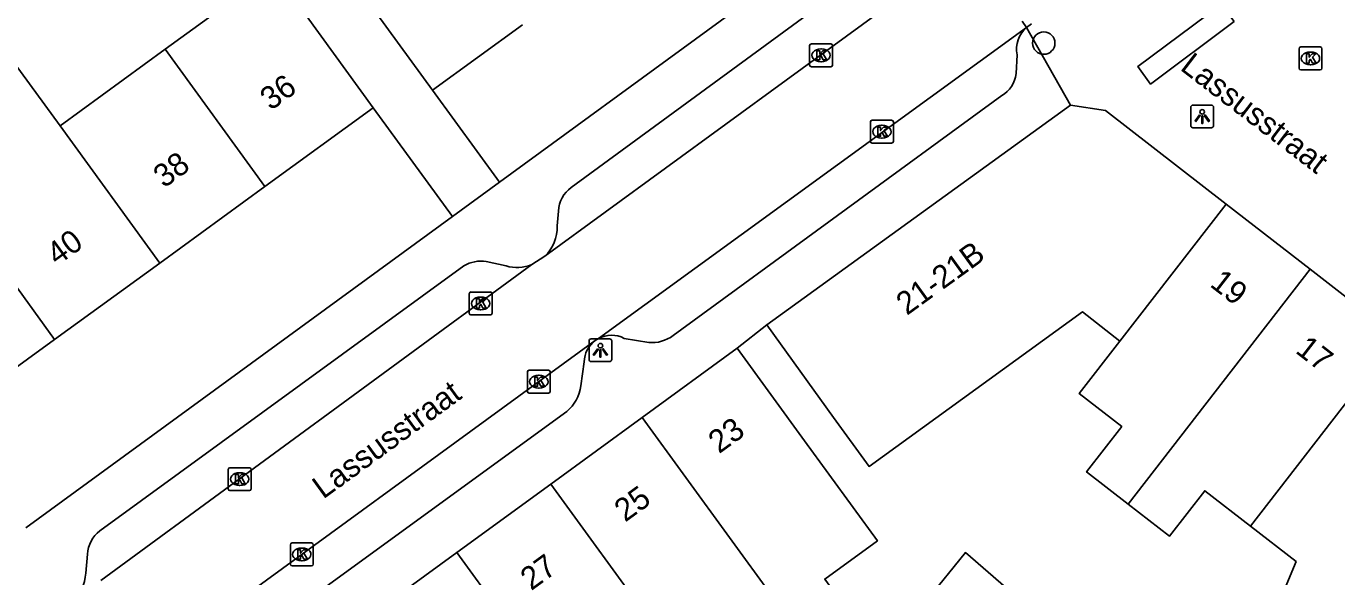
# Model space of a CAD drawing. Extents: x 159822 to 160765, y 380693 to 381634.
# Drawn here: x 160006.5 to 160063.8, y 381422.2 to 381446.3 of the extents above; entities that cross this region are included whole.
import ezdxf

# ---------------------------------------------------------------- set-up
doc = ezdxf.new("R2010")
doc.units = 0
for name, color, linetype in [('IMGEO_Boom', 7, 'Continuous'), ('IMGEO_Kolk', 7, 'Continuous'), ('IMGEO_Lichtpunt', 7, 'Continuous'), ('IMGEO_Openbare_ruimte_label', 7, 'Continuous'), ('IMGEO_Pand', 7, 'Continuous'), ('IMGEO_Pand_nummerreeks', 7, 'Continuous'), ('IMGEO_Rijbaan_lokaal_open', 7, 'Continuous'), ('IMGEO_Voetpad_open', 7, 'Continuous')]:
    doc.layers.add(name, color=color, linetype=linetype)

msp = doc.modelspace()

# ---------------------------------------------------------------- linework, layer by layer
at = {"layer": 'IMGEO_Boom'}
msp.add_circle((160050.979, 381445.518), 0.489, dxfattribs=at)
at = {"layer": 'IMGEO_Kolk'}
for p, q in [((160040.739, 381444.559), (160040.739, 381445.411)), ((160040.814, 381445.485), (160041.666, 381445.485)), ((160041.227, 381445.265), (160041.252, 381445.265)), ((160041.74, 381445.411), (160041.74, 381444.559)), ((160062.145, 381444.421), (160062.145, 381445.273)), ((160062.22, 381445.347), (160063.072, 381445.347)), ((160062.633, 381445.127), (160062.658, 381445.127)), ((160063.146, 381445.273), (160063.146, 381444.421)), ((160041.25, 381444.705), (160041.225, 381444.705)), ((160062.656, 381444.567), (160062.631, 381444.567)), ((160041.666, 381444.485), (160040.814, 381444.485)), ((160063.072, 381444.347), (160062.22, 381444.347)), ((160043.399, 381441.219), (160043.399, 381442.071)), ((160043.474, 381442.145), (160044.326, 381442.145)), ((160043.887, 381441.925), (160043.912, 381441.925)), ((160044.4, 381442.071), (160044.4, 381441.219)), ((160044.326, 381441.145), (160043.474, 381441.145)), ((160043.91, 381441.365), (160043.885, 381441.365)), ((160025.847, 381433.707), (160025.847, 381434.559)), ((160025.922, 381434.633), (160026.774, 381434.633)), ((160026.335, 381434.413), (160026.36, 381434.413)), ((160026.848, 381434.559), (160026.848, 381433.707)), ((160026.774, 381433.633), (160025.922, 381433.633)), ((160026.358, 381433.853), (160026.333, 381433.853)), ((160028.392, 381430.285), (160028.392, 381431.137)), ((160028.467, 381431.211), (160029.319, 381431.211)), ((160028.88, 381430.991), (160028.905, 381430.991)), ((160029.393, 381431.137), (160029.393, 381430.285)), ((160029.319, 381430.211), (160028.467, 381430.211)), ((160028.903, 381430.431), (160028.878, 381430.431)), ((160015.306, 381426.025), (160015.306, 381426.877)), ((160015.381, 381426.951), (160016.233, 381426.951)), ((160016.307, 381426.877), (160016.307, 381426.025)), ((160015.817, 381426.171), (160015.792, 381426.171)), ((160015.794, 381426.731), (160015.819, 381426.731)), ((160016.233, 381425.951), (160015.381, 381425.951)), ((160018.024, 381422.732), (160018.024, 381423.584)), ((160018.099, 381423.658), (160018.951, 381423.658)), ((160018.512, 381423.438), (160018.537, 381423.438)), ((160019.025, 381423.584), (160019.025, 381422.732)), ((160018.535, 381422.878), (160018.51, 381422.878)), ((160018.951, 381422.658), (160018.099, 381422.658))]:
    msp.add_line(p, q, dxfattribs=at)
for points in [[(160040.739, 381444.559), (160040.739, 381445.411)], [(160040.814, 381445.485), (160041.666, 381445.485)], [(160041.06, 381445.185), (160041.183, 381445.185), (160041.183, 381445.034), (160041.313, 381445.185), (160041.477, 381445.185), (160041.331, 381445.034), (160041.484, 381444.785), (160041.332, 381444.785), (160041.247, 381444.949), (160041.183, 381444.882), (160041.183, 381444.785), (160041.06, 381444.785), (160041.06, 381445.185)], [(160041.74, 381445.411), (160041.74, 381444.559)], [(160062.145, 381444.421), (160062.145, 381445.273)], [(160062.22, 381445.347), (160063.072, 381445.347)], [(160063.146, 381445.273), (160063.146, 381444.421)], [(160062.466, 381445.047), (160062.589, 381445.047), (160062.589, 381444.896), (160062.719, 381445.047), (160062.883, 381445.047), (160062.737, 381444.896), (160062.89, 381444.647), (160062.738, 381444.647), (160062.653, 381444.811), (160062.589, 381444.744), (160062.589, 381444.647), (160062.466, 381444.647), (160062.466, 381445.047)], [(160041.666, 381444.485), (160040.814, 381444.485)], [(160063.072, 381444.347), (160062.22, 381444.347)], [(160043.399, 381441.219), (160043.399, 381442.071)], [(160043.474, 381442.145), (160044.326, 381442.145)], [(160043.72, 381441.845), (160043.843, 381441.845), (160043.843, 381441.694), (160043.973, 381441.845), (160044.137, 381441.845), (160043.991, 381441.694), (160044.144, 381441.445), (160043.992, 381441.445), (160043.907, 381441.609), (160043.843, 381441.542), (160043.843, 381441.445), (160043.72, 381441.445), (160043.72, 381441.845)], [(160044.4, 381442.071), (160044.4, 381441.219)], [(160044.326, 381441.145), (160043.474, 381441.145)], [(160025.847, 381433.707), (160025.847, 381434.559)], [(160025.922, 381434.633), (160026.774, 381434.633)], [(160026.168, 381434.333), (160026.291, 381434.333), (160026.291, 381434.182), (160026.421, 381434.333), (160026.585, 381434.333), (160026.439, 381434.182), (160026.592, 381433.933), (160026.44, 381433.933), (160026.355, 381434.097), (160026.291, 381434.03), (160026.291, 381433.933), (160026.168, 381433.933), (160026.168, 381434.333)], [(160026.848, 381434.559), (160026.848, 381433.707)], [(160026.774, 381433.633), (160025.922, 381433.633)], [(160028.392, 381430.285), (160028.392, 381431.137)], [(160028.467, 381431.211), (160029.319, 381431.211)], [(160028.713, 381430.911), (160028.836, 381430.911), (160028.836, 381430.76), (160028.966, 381430.911), (160029.13, 381430.911), (160028.984, 381430.76), (160029.137, 381430.511), (160028.985, 381430.511), (160028.9, 381430.675), (160028.836, 381430.608), (160028.836, 381430.511), (160028.713, 381430.511), (160028.713, 381430.911)], [(160029.393, 381431.137), (160029.393, 381430.285)], [(160029.319, 381430.211), (160028.467, 381430.211)], [(160015.306, 381426.025), (160015.306, 381426.877)], [(160015.381, 381426.951), (160016.233, 381426.951)], [(160016.307, 381426.877), (160016.307, 381426.025)], [(160015.627, 381426.651), (160015.75, 381426.651), (160015.75, 381426.5), (160015.88, 381426.651), (160016.044, 381426.651), (160015.898, 381426.5), (160016.051, 381426.251), (160015.899, 381426.251), (160015.814, 381426.415), (160015.75, 381426.348), (160015.75, 381426.251), (160015.627, 381426.251), (160015.627, 381426.651)], [(160016.233, 381425.951), (160015.381, 381425.951)], [(160018.024, 381422.732), (160018.024, 381423.584)], [(160018.099, 381423.658), (160018.951, 381423.658)], [(160018.345, 381423.358), (160018.468, 381423.358), (160018.468, 381423.207), (160018.598, 381423.358), (160018.762, 381423.358), (160018.616, 381423.207), (160018.769, 381422.958), (160018.617, 381422.958), (160018.532, 381423.122), (160018.468, 381423.055), (160018.468, 381422.958), (160018.345, 381422.958), (160018.345, 381423.358)], [(160019.025, 381423.584), (160019.025, 381422.732)], [(160018.951, 381422.658), (160018.099, 381422.658)]]:
    msp.add_lwpolyline(points, dxfattribs=at)
for centre, start, end in [((160040.816, 381445.409), 91.55205, 178.44795), ((160040.816, 381445.409), 91.55205, 178.44795), ((160041.664, 381445.409), 1.55205, 88.44795), ((160041.664, 381445.409), 1.55205, 88.44795), ((160062.222, 381445.271), 91.55205, 178.44795), ((160062.222, 381445.271), 91.55205, 178.44795), ((160063.07, 381445.271), 1.55205, 88.44795), ((160063.07, 381445.271), 1.55205, 88.44795), ((160040.816, 381444.561), 181.55205, 268.44795), ((160040.816, 381444.561), 181.55205, 268.44795), ((160041.664, 381444.561), 271.55205, 358.44795), ((160041.664, 381444.561), 271.55205, 358.44795), ((160062.222, 381444.423), 181.55205, 268.44795), ((160062.222, 381444.423), 181.55205, 268.44795), ((160063.07, 381444.423), 271.55205, 358.44795), ((160063.07, 381444.423), 271.55205, 358.44795), ((160043.476, 381442.069), 91.55205, 178.44795), ((160043.476, 381442.069), 91.55205, 178.44795), ((160044.324, 381442.069), 1.55205, 88.44795), ((160044.324, 381442.069), 1.55205, 88.44795), ((160043.476, 381441.221), 181.55205, 268.44795), ((160043.476, 381441.221), 181.55205, 268.44795), ((160044.324, 381441.221), 271.55205, 358.44795), ((160044.324, 381441.221), 271.55205, 358.44795), ((160025.924, 381434.557), 91.55205, 178.44795), ((160025.924, 381434.557), 91.55205, 178.44795), ((160026.772, 381434.557), 1.55205, 88.44795), ((160026.772, 381434.557), 1.55205, 88.44795), ((160025.924, 381433.709), 181.55205, 268.44795), ((160025.924, 381433.709), 181.55205, 268.44795), ((160026.772, 381433.709), 271.55205, 358.44795), ((160026.772, 381433.709), 271.55205, 358.44795), ((160028.469, 381431.135), 91.55205, 178.44795), ((160028.469, 381431.135), 91.55205, 178.44795), ((160029.317, 381431.135), 1.55205, 88.44795), ((160029.317, 381431.135), 1.55205, 88.44795), ((160028.469, 381430.287), 181.55205, 268.44795), ((160028.469, 381430.287), 181.55205, 268.44795), ((160029.317, 381430.287), 271.55205, 358.44795), ((160029.317, 381430.287), 271.55205, 358.44795), ((160015.383, 381426.875), 91.55205, 178.44795), ((160015.383, 381426.875), 91.55205, 178.44795), ((160016.231, 381426.875), 1.55205, 88.44795), ((160016.231, 381426.875), 1.55205, 88.44795), ((160015.383, 381426.027), 181.55205, 268.44795), ((160015.383, 381426.027), 181.55205, 268.44795), ((160016.231, 381426.027), 271.55205, 358.44795), ((160016.231, 381426.027), 271.55205, 358.44795), ((160018.101, 381423.582), 91.55205, 178.44795), ((160018.101, 381423.582), 91.55205, 178.44795), ((160018.949, 381423.582), 1.55205, 88.44795), ((160018.949, 381423.582), 1.55205, 88.44795), ((160018.101, 381422.734), 181.55205, 268.44795), ((160018.101, 381422.734), 181.55205, 268.44795), ((160018.949, 381422.734), 271.55205, 358.44795), ((160018.949, 381422.734), 271.55205, 358.44795)]:
    msp.add_arc(centre, 0.0765, start, end, dxfattribs=at)
for centre, major_axis, ratio, start_param, end_param in [((160041.226, 381444.985), (-0.387, 0.002), 0.722429, 4.712389, 7.853982), ((160041.251, 381444.985), (-0.39, 0.002), 0.717154, 1.570796, 4.712389), ((160062.632, 381444.847), (-0.387, 0.002), 0.722429, 4.712389, 7.853982), ((160062.657, 381444.847), (-0.39, 0.002), 0.717154, 1.570796, 4.712389), ((160043.886, 381441.645), (-0.387, 0.002), 0.722429, 4.712389, 7.853982), ((160043.911, 381441.645), (-0.39, 0.002), 0.717154, 1.570796, 4.712389), ((160026.334, 381434.133), (-0.387, 0.002), 0.722429, 4.712389, 7.853982), ((160026.359, 381434.133), (-0.39, 0.002), 0.717154, 1.570796, 4.712389), ((160028.879, 381430.711), (-0.387, 0.002), 0.722429, 4.712389, 7.853982), ((160028.904, 381430.711), (-0.39, 0.002), 0.717154, 1.570796, 4.712389), ((160015.793, 381426.451), (-0.387, 0.002), 0.722429, 4.712389, 7.853982), ((160015.818, 381426.451), (-0.39, 0.002), 0.717154, 1.570796, 4.712389), ((160018.511, 381423.158), (-0.387, 0.002), 0.722429, 4.712389, 7.853982), ((160018.536, 381423.158), (-0.39, 0.002), 0.717154, 1.570796, 4.712389)]:
    msp.add_ellipse(centre, major_axis=major_axis, ratio=ratio, start_param=start_param, end_param=end_param, dxfattribs=at)
at = {"layer": 'IMGEO_Lichtpunt'}
for p, q in [((160058.314, 381442.809), (160057.506, 381442.809)), ((160058.314, 381442.809), (160057.506, 381442.809)), ((160057.412, 381442.714), (160057.412, 381441.907)), ((160057.412, 381442.714), (160057.412, 381441.907)), ((160058.408, 381441.907), (160058.408, 381442.714)), ((160058.408, 381441.907), (160058.408, 381442.714)), ((160057.506, 381441.813), (160058.314, 381441.813)), ((160057.506, 381441.813), (160058.314, 381441.813)), ((160031.088, 381432.491), (160031.088, 381431.684)), ((160031.088, 381432.491), (160031.088, 381431.684)), ((160031.99, 381432.586), (160031.182, 381432.586)), ((160031.99, 381432.586), (160031.182, 381432.586)), ((160032.084, 381431.684), (160032.084, 381432.491)), ((160032.084, 381431.684), (160032.084, 381432.491)), ((160031.182, 381431.59), (160031.99, 381431.59)), ((160031.182, 381431.59), (160031.99, 381431.59))]:
    msp.add_line(p, q, dxfattribs=at)
for points in [[(160057.786, 381442.378), (160057.825, 381442.35), (160057.637, 381442.088), (160057.599, 381442.115), (160057.786, 381442.378)], [(160057.888, 381442.33), (160057.935, 381442.33), (160057.935, 381442.008), (160057.888, 381442.008), (160057.888, 381442.33)], [(160057.998, 381442.35), (160058.036, 381442.377), (160058.223, 381442.115), (160058.184, 381442.087), (160057.998, 381442.35)], [(160031.462, 381432.155), (160031.501, 381432.127), (160031.313, 381431.865), (160031.275, 381431.892), (160031.462, 381432.155)], [(160031.564, 381432.107), (160031.611, 381432.107), (160031.611, 381431.785), (160031.564, 381431.785), (160031.564, 381432.107)], [(160031.674, 381432.127), (160031.712, 381432.154), (160031.899, 381431.892), (160031.86, 381431.864), (160031.674, 381432.127)]]:
    msp.add_lwpolyline(points, dxfattribs=at)
for centre in [(160057.911, 381442.512), (160031.587, 381432.289)]:
    msp.add_circle(centre, 0.0994, dxfattribs=at)
for centre, start, end in [((160057.506, 381442.714), 90, 180), ((160057.506, 381442.714), 90, 180), ((160058.314, 381442.714), 0, 90), ((160058.314, 381442.714), 0, 90), ((160057.506, 381441.907), 180, 270), ((160057.506, 381441.907), 180, 270), ((160058.314, 381441.907), 270, 0), ((160058.314, 381441.907), 270, 360), ((160031.182, 381432.491), 90, 180), ((160031.182, 381432.491), 90, 180), ((160031.99, 381432.491), 0, 90), ((160031.99, 381432.491), 0, 90), ((160031.182, 381431.684), 180, 270), ((160031.182, 381431.684), 180, 270), ((160031.99, 381431.684), 270, 0), ((160031.99, 381431.684), 270, 360)]:
    msp.add_arc(centre, 0.0946, start, end, dxfattribs=at)
at = {"layer": 'IMGEO_Pand'}
for points in [[(160024.239, 381443.463), (160021.3, 381447.509), (160019.421, 381450.096)], [(160012.548, 381445.248), (160017.286, 381448.698)], [(160017.286, 381448.698), (160018.715, 381446.73), (160021.653, 381442.684)], [(160028.173, 381446.32), (160024.239, 381443.463)], [(160007.953, 381441.902), (160012.548, 381445.248)], [(160012.548, 381445.248), (160016.911, 381439.24)], [(160001.355, 381441.313), (160005.949, 381444.656), (160007.953, 381441.902)], [(160038.859, 381433.197), (160052.148, 381442.81)], [(160052.148, 381442.81), (160053.686, 381442.564), (160058.955, 381438.477)], [(160021.653, 381442.684), (160016.911, 381439.24)], [(160007.953, 381441.902), (160012.312, 381435.9)], [(160007.712, 381432.559), (160003.357, 381438.556), (160001.355, 381441.313)], [(160016.911, 381439.24), (160012.312, 381435.9)], [(160058.955, 381438.477), (160054.309, 381432.488)], [(160058.955, 381438.477), (160062.63, 381435.626)], [(160012.312, 381435.9), (160007.712, 381432.559)], [(160054.664, 381425.358), (160062.63, 381435.626)], [(160062.63, 381435.626), (160066.439, 381432.672)], [(160054.309, 381432.488), (160052.669, 381433.76), (160043.336, 381427.009), (160041.789, 381429.147), (160038.859, 381433.197)], [(160007.712, 381432.559), (160002.971, 381429.116)], [(160054.664, 381425.358), (160052.849, 381426.766), (160054.389, 381428.751), (160052.529, 381430.193), (160054.309, 381432.488)], [(160066.439, 381432.672), (160060.018, 381424.392)], [(160033.412, 381429.144), (160037.568, 381432.172)], [(160037.568, 381432.172), (160040.513, 381428.131), (160043.7, 381423.756), (160041.398, 381422.079), (160042.914, 381419.998), (160041.06, 381418.647)], [(160029.417, 381426.233), (160033.412, 381429.144)], [(160041.06, 381418.647), (160033.412, 381429.144)], [(160025.303, 381423.236), (160029.417, 381426.233)], [(160029.417, 381426.233), (160033.9, 381420.079)], [(160060.018, 381424.392), (160058.022, 381425.94), (160056.479, 381423.95), (160054.664, 381425.358)], [(160058.937, 381414.335), (160060.981, 381419.257), (160060.592, 381419.418), (160062.014, 381422.844), (160060.018, 381424.392)], [(160021.266, 381420.294), (160025.303, 381423.236)], [(160032.946, 381412.747), (160025.303, 381423.236)], [(160045.876, 381421.166), (160047.555, 381423.238), (160050.094, 381421.042), (160048.574, 381419.081), (160048.458, 381418.932), (160045.876, 381421.166)]]:
    msp.add_lwpolyline(points, dxfattribs=at)
at = {"layer": 'IMGEO_Rijbaan_lokaal_open'}
for points in [[(160047.631, 381449.677), (160029.153, 381436.195)], [(160050.226, 381446.2), (160050.029, 381446.475)], [(160031.503, 381432.601), (160050.226, 381446.2)], [(160028.584, 381435.83), (160029.153, 381436.195)], [(160028.584, 381435.83), (160009.727, 381422.019)], [(160012.236, 381418.577), (160031.361, 381432.512)], [(160031.361, 381432.512), (160031.503, 381432.601)]]:
    msp.add_lwpolyline(points, dxfattribs=at)
at = {"layer": 'IMGEO_Voetpad_open'}
for points in [[(160055.158, 381465.918), (160057.967, 381461.996), (160045.402, 381452.747), (160027.173, 381439.443)], [(160030.306, 381439.198), (160044.452, 381449.564)], [(160059.311, 381446.468), (160055.654, 381443.725), (160055.087, 381444.493), (160058.736, 381447.208), (160059.311, 381446.468)], [(160050.44, 381446.355), (160050.226, 381446.2)], [(160050.226, 381446.2), (160052.148, 381442.81)], [(160049.81, 381445.007), (160049.773, 381444.182)], [(160027.173, 381439.443), (160024.239, 381443.463)], [(160049.14, 381443.224), (160034.765, 381432.731)], [(160021.653, 381442.684), (160025.115, 381437.941)], [(160025.115, 381437.941), (160027.173, 381439.443)], [(160025.115, 381437.941), (160006.457, 381424.324)], [(160029.694, 381437.523), (160029.746, 381438.171)], [(160026.594, 381435.966), (160027.457, 381435.774)], [(160009.691, 381424.194), (160025.616, 381435.777)], [(160038.859, 381433.197), (160037.568, 381432.172)], [(160033.698, 381432.428), (160032.632, 381432.607)], [(160030.878, 381431.581), (160030.737, 381430.527)], [(160030.113, 381429.411), (160014.302, 381417.904)], [(160009.079, 381422.342), (160009.144, 381423.167)]]:
    msp.add_lwpolyline(points, dxfattribs=at)
for centre, radius, start, end in [((160051.042, 381445.247), 1.255, 130.54699, 191.0056), ((160048.53, 381444.315), 1.25, 299.20331, 353.8871), ((160031.096, 381438.101), 1.351, 125.75266, 177.04206), ((160027.938, 381437.464), 1.757, 313.75466, 1.91539), ((160026.371, 381434.495), 1.488, 81.38594, 120.48939), ((160027.938, 381437.463), 1.756, 254.10262, 291.58669), ((160032.063, 381431.557), 1.185, 126.31895, 178.84075), ((160032.073, 381431.527), 1.216, 62.63859, 117.97039), ((160033.847, 381433.932), 1.511, 264.32684, 307.37947), ((160028.979, 381430.777), 1.776, 309.68614, 351.89128), ((160010.598, 381423.052), 1.458, 128.44499, 175.47376), ((160007.254, 381422.477), 1.83, 309.62226, 355.78318)]:
    msp.add_arc(centre, radius, start, end, dxfattribs=at)

# ---------------------------------------------------------------- texts
at = {"layer": 'IMGEO_Openbare_ruimte_label'}
for rotation, p in [(322.55716, (160056.9, 381444.376)), (36.09057, (160019.46, 381425.553))]:
    msp.add_text('Lassusstraat', height=1, rotation=rotation, dxfattribs=at).set_placement(p)
at = {"layer": 'IMGEO_Pand_nummerreeks'}
for s, rotation, p in [('36', 35.98942, (160017.169, 381442.541)), ('38', 35.98942, (160012.5, 381439.151)), ('40', 35.98942, (160007.83, 381435.759)), ('21-21B', 35.88123, (160044.991, 381433.585)), ('19', 322.19632, (160058.201, 381434.911)), ('17', 322.20529, (160061.943, 381432.008)), ('23', 36.07681, (160036.777, 381427.538)), ('25', 36.07681, (160032.668, 381424.545)), ('27', 36.07681, (160028.56, 381421.551))]:
    msp.add_text(s, height=1, rotation=rotation, dxfattribs=at).set_placement(p)

doc.saveas('drawing.dxf')
